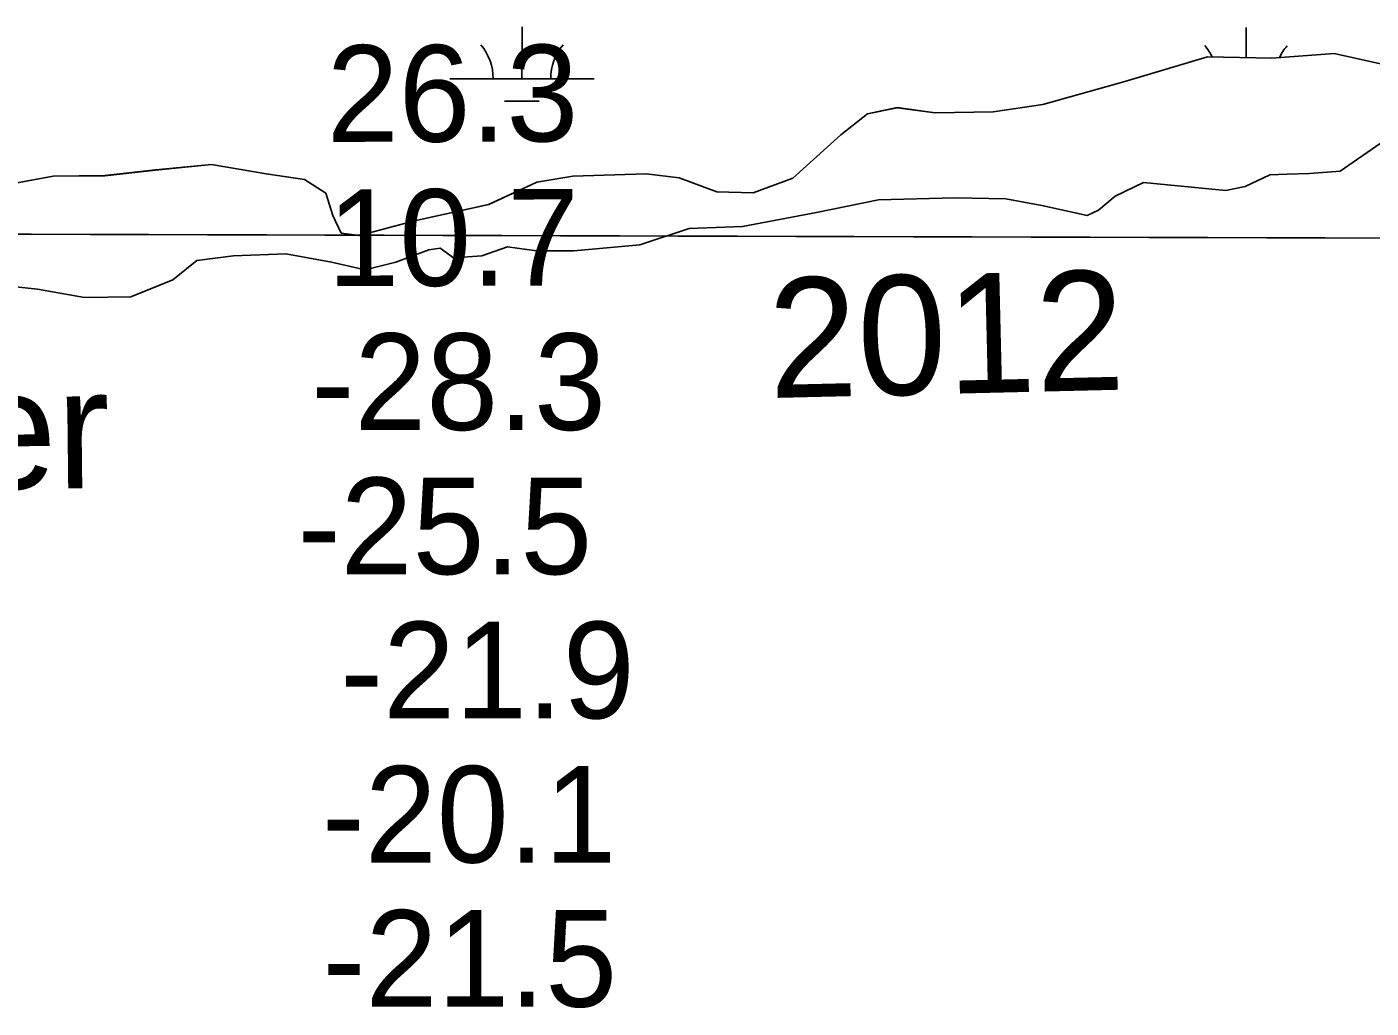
# Model space of a CAD drawing. Extents: x 3148686 to 3186545, y 916144 to 941516.
# Drawn here: x 3180485 to 3181417, y 933055 to 933736 of the extents above; entities that cross this region are included whole.
import ezdxf

# ---------------------------------------------------------------- set-up
doc = ezdxf.new("R2010")
doc.units = 0
for name, color, linetype in [('V-GRID-MAJR', 7, 'Continuous'), ('V-RIVR-EDGE', 7, 'Continuous'), ('V-RIVR-IDEN', 7, 'Continuous'), ('V-RIVR-RANG', 7, 'Continuous'), ('V-SITE-VEGE', 7, 'Continuous'), ('V-WETL-SWMP', 7, 'Continuous')]:
    doc.layers.add(name, color=color, linetype=linetype)

msp = doc.modelspace()

# ---------------------------------------------------------------- linework, layer by layer
at = {"layer": 'V-GRID-MAJR'}
msp.add_spline([(3152965.56, 933679.68), (3155575.1, 933670.47), (3160794.17, 933652.63), (3166013.25, 933635.55), (3171232.32, 933619.23), (3176451.4, 933603.67), (3181670.49, 933588.87), (3184280.03, 933581.75)], degree=3, dxfattribs=at)
at = {"layer": 'V-RIVR-EDGE'}
msp.add_lwpolyline([(3181426.17, 933657.09), (3181395.52, 933635.9), (3181374.25, 933634.4), (3181358.69, 933633.92), (3181346.76, 933633.43), (3181329.63, 933625.17), (3181316.14, 933622.61), (3181259.1, 933627.94), (3181239.37, 933618.65), (3181227.94, 933608.83), (3181220.15, 933605.22), (3181188.53, 933612.04), (3181163.65, 933616.76), (3181128.38, 933617.37), (3181075.48, 933615.95), (3181032.41, 933607.24), (3180981.04, 933597.51), (3180944.22, 933596.04), (3180909.96, 933584.72), (3180864.31, 933580.68), (3180838.38, 933580.75), (3180818.16, 933583.39), (3180800.51, 933577.21), (3180780.8, 933575.7), (3180771.48, 933582.47), (3180763.7, 933581.45), (3180740.86, 933572.69), (3180719.58, 933567.56), (3180696.26, 933572.8), (3180664.64, 933578.58), (3180628.33, 933577.12), (3180602.91, 933574.07), (3180586.28, 933560.63), (3180557.21, 933548.77), (3180525.05, 933548.33), (3180492.39, 933554.12), (3180461.8, 933557.3)], dxfattribs=at)
at = {"layer": 'V-SITE-VEGE'}
for p, q in [((3181246.14, 933698.18), (3181303.53, 933715.21)), ((3181303.53, 933715.21), (3181348.19, 933714.18)), ((3181348.19, 933714.18), (3181391.23, 933717.48)), ((3181391.23, 933717.48), (3181463.53, 933701.41)), ((3181189.35, 933682.25), (3181246.14, 933698.18)), ((3181049.37, 933661.21), (3181067.7, 933675.7)), ((3181067.7, 933675.7), (3181088.34, 933679.95)), ((3181088.34, 933679.95), (3181114.64, 933676.39)), ((3181114.64, 933676.39), (3181154.81, 933677)), ((3181154.81, 933677), (3181189.35, 933682.25)), ((3181015.97, 933631.04), (3181049.37, 933661.21)), ((3180574.15, 933636.72), (3180613.07, 933640.58)), ((3180613.07, 933640.58), (3180650.89, 933634.13)), ((3180475.9, 933627.31), (3180503.3, 933632.48)), ((3180503.3, 933632.48), (3180538.99, 933632.79)), ((3180538.99, 933632.79), (3180574.15, 933636.72)), ((3180650.89, 933634.13), (3180677.56, 933630.1)), ((3180677.56, 933630.1), (3180692.32, 933620.6)), ((3180805.18, 933612.88), (3180838.51, 933628.17)), ((3180838.51, 933628.17), (3180863.62, 933632.47)), ((3180863.62, 933632.47), (3180914.42, 933634.05)), ((3180914.42, 933634.05), (3180937.32, 933631.3)), ((3180937.32, 933631.3), (3180963.45, 933621.57)), ((3180988.63, 933620.91), (3181015.97, 933631.04)), ((3180692.32, 933620.6), (3180697.1, 933605.17)), ((3180963.45, 933621.57), (3180988.63, 933620.91)), ((3180753.65, 933601.38), (3180805.18, 933612.88)), ((3180697.1, 933605.17), (3180702.81, 933592.9)), ((3180715.54, 933591.35), (3180753.65, 933601.38)), ((3180702.81, 933592.9), (3180715.54, 933591.35))]:
    msp.add_line(p, q, dxfattribs=at)
at = {"layer": 'V-WETL-SWMP'}
for p, q in [((3180828.26, 933699.98), (3180828.3, 933735.98)), ((3181330.18, 933714.59), (3181330.2, 933735.45)), ((3181246.14, 933698.18), (3181303.53, 933715.21)), ((3181246.14, 933698.18), (3181303.53, 933715.21)), ((3181303.53, 933715.21), (3181348.19, 933714.17)), ((3181303.53, 933715.21), (3181348.19, 933714.17)), ((3181348.19, 933714.17), (3181391.22, 933717.48)), ((3181348.19, 933714.17), (3181391.22, 933717.48)), ((3181391.22, 933717.48), (3181463.53, 933701.41)), ((3181391.22, 933717.48), (3181463.53, 933701.41)), ((3180778.26, 933700.03), (3180878.26, 933699.93)), ((3181189.34, 933682.25), (3181246.14, 933698.18)), ((3181189.34, 933682.25), (3181246.14, 933698.18)), ((3180816.24, 933684.56), (3180840.24, 933684.54)), ((3181049.36, 933661.2), (3181067.7, 933675.7)), ((3181049.36, 933661.2), (3181067.7, 933675.7)), ((3181067.7, 933675.7), (3181088.34, 933679.94)), ((3181067.7, 933675.7), (3181088.34, 933679.94)), ((3181088.34, 933679.94), (3181114.64, 933676.39)), ((3181088.34, 933679.94), (3181114.64, 933676.39)), ((3181114.64, 933676.39), (3181154.8, 933676.99)), ((3181114.64, 933676.39), (3181154.8, 933676.99)), ((3181154.8, 933676.99), (3181189.34, 933682.25)), ((3181154.8, 933676.99), (3181189.34, 933682.25)), ((3181015.97, 933631.03), (3181049.36, 933661.2)), ((3181015.97, 933631.03), (3181049.36, 933661.2)), ((3180574.15, 933636.71), (3180613.06, 933640.57)), ((3180574.15, 933636.71), (3180613.06, 933640.57)), ((3180613.06, 933640.57), (3180650.89, 933634.13)), ((3180613.06, 933640.57), (3180650.89, 933634.13)), ((3180475.89, 933627.3), (3180503.3, 933632.47)), ((3180475.89, 933627.3), (3180503.3, 933632.47)), ((3180503.3, 933632.47), (3180538.99, 933632.78)), ((3180503.3, 933632.47), (3180538.99, 933632.78)), ((3180538.99, 933632.78), (3180574.15, 933636.71)), ((3180538.99, 933632.78), (3180574.15, 933636.71)), ((3180650.89, 933634.13), (3180677.56, 933630.1)), ((3180650.89, 933634.13), (3180677.56, 933630.1)), ((3180677.56, 933630.1), (3180692.31, 933620.6)), ((3180677.56, 933630.1), (3180692.31, 933620.6)), ((3180805.17, 933612.88), (3180838.5, 933628.17)), ((3180805.17, 933612.88), (3180838.5, 933628.17)), ((3180838.5, 933628.17), (3180863.62, 933632.46)), ((3180838.5, 933628.17), (3180863.62, 933632.46)), ((3180863.62, 933632.46), (3180914.42, 933634.04)), ((3180863.62, 933632.46), (3180914.42, 933634.04)), ((3180914.42, 933634.04), (3180937.32, 933631.29)), ((3180914.42, 933634.04), (3180937.32, 933631.29)), ((3180937.32, 933631.29), (3180963.45, 933621.57)), ((3180937.32, 933631.29), (3180963.45, 933621.57)), ((3180988.62, 933620.9), (3181015.97, 933631.03)), ((3180988.62, 933620.9), (3181015.97, 933631.03)), ((3180692.31, 933620.6), (3180697.1, 933605.17)), ((3180692.31, 933620.6), (3180697.1, 933605.17)), ((3180963.45, 933621.57), (3180988.62, 933620.9)), ((3180963.45, 933621.57), (3180988.62, 933620.9)), ((3180753.65, 933601.37), (3180805.17, 933612.88)), ((3180753.65, 933601.37), (3180805.17, 933612.88)), ((3180697.1, 933605.17), (3180702.81, 933592.89)), ((3180697.1, 933605.17), (3180702.81, 933592.89)), ((3180715.53, 933591.35), (3180753.65, 933601.37)), ((3180715.53, 933591.35), (3180753.65, 933601.37)), ((3180702.81, 933592.89), (3180715.53, 933591.35)), ((3180702.81, 933592.89), (3180715.53, 933591.35))]:
    msp.add_line(p, q, dxfattribs=at)
for centre, start, end in [((3180773.01, 933700.51), 359.16781, 40.71147), ((3180883.5, 933700.4), 139.1678, 180.71146), ((3181274.92, 933699.99), 25.45281, 40.71147), ((3181385.41, 933699.87), 139.1678, 155.34687)]:
    msp.add_arc(centre, 35.25, start, end, dxfattribs=at)

# ---------------------------------------------------------------- texts
at = {"layer": 'V-RIVR-IDEN'}
for s, rotation, p in [('2012', 1.36395, (3180999.99, 933478.55)), ('September', 0.6475, (3180000.09, 933410.06))]:
    msp.add_text(s, height=83, rotation=rotation, dxfattribs=at).set_placement(p)
at = {"layer": 'V-RIVR-RANG'}
for s, p in [('26.3', (3180693, 933656.19)), ('10.7', (3180693.48, 933556.19))]:
    msp.add_text(s, height=67, rotation=0.13833, dxfattribs=at).set_placement(p)
for s, p in [('-28.3', (3180682.27, 933456.43)), ('-25.5', (3180672.73, 933356.41)), ('-21.9', (3180702.22, 933256.43)), ('-20.1', (3180689.52, 933156.41)), ('-21.5', (3180689.99, 933056.41))]:
    msp.add_text(s, height=67, dxfattribs=at).set_placement(p)

doc.saveas('drawing.dxf')
